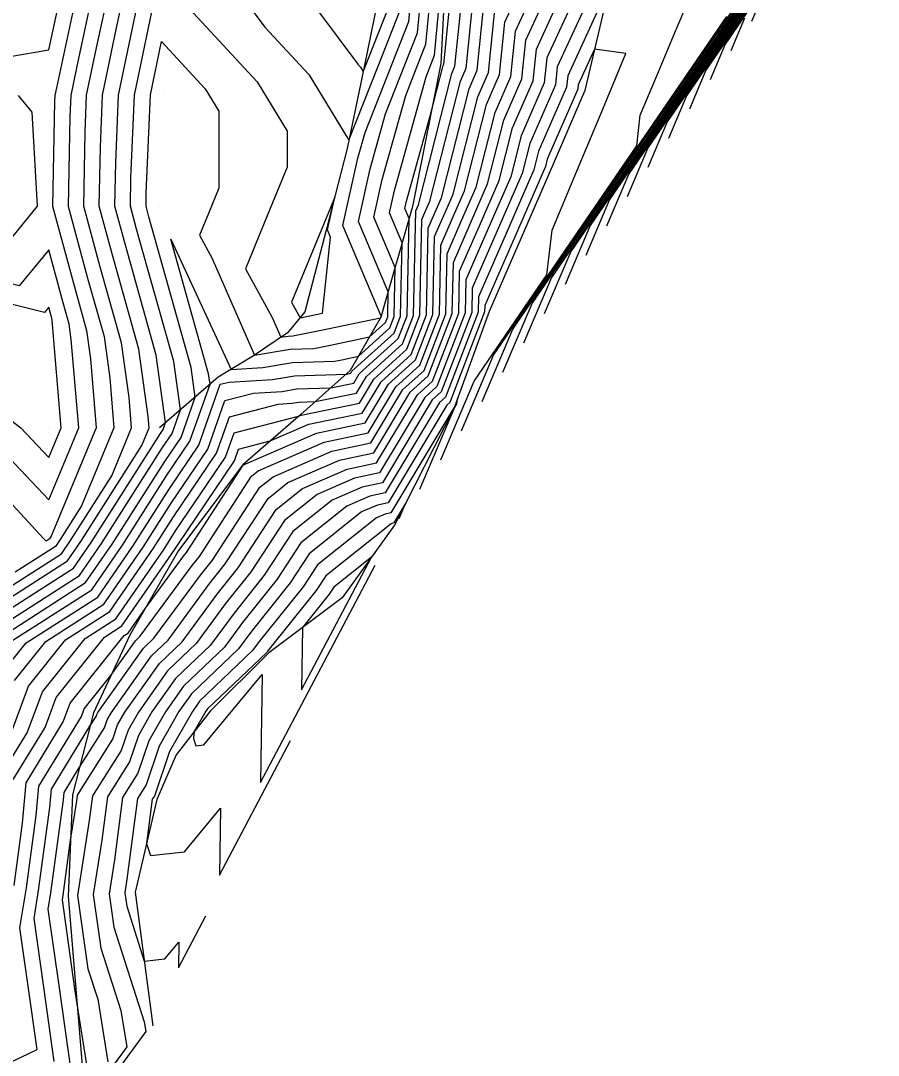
# Model space of a CAD drawing. Extents: x 2188792 to 2191981, y 386090 to 389710.
# Drawn here: x 2190707.6 to 2190785.1, y 387943.5 to 388037 of the extents above; entities that cross this region are included whole.
import ezdxf

# ---------------------------------------------------------------- set-up
doc = ezdxf.new("R2010")
doc.units = 0
for name, color, linetype in [('DTM Contours Major', 7, 'Continuous'), ('DTM Contours Minor', 7, 'Continuous'), ('Exist DTM QL2 LIDAR Elevation Point', 7, 'Continuous'), ('PH Exist DTM Breakline', 7, 'Continuous')]:
    doc.layers.add(name, color=color, linetype=linetype)

msp = doc.modelspace()

# ---------------------------------------------------------------- linework, layer by layer
at = {"layer": 'DTM Contours Major'}
for points in [[(2190783.688, 388053.618), (2190766.039, 388027.823), (2190764.287, 388023.693)], [(2190781.341, 388051.238), (2190757.313, 388016.12), (2190754.928, 388010.497)], [(2190704.597, 387980.524), (2190713.503, 387986.228), (2190715.887, 387989.683), (2190720.648, 387997.171), (2190722.117, 387999.342), (2190723.403, 388002.984), (2190723.034, 388005.646), (2190719.217, 388019.242), (2190718.957, 388020.202), (2190718.979, 388021.399), (2190719.35, 388030.259), (2190720.351, 388035.077), (2190724.306, 388030.797), (2190725.526, 388028.802), (2190725.532, 388021.847), (2190724.596, 388019.566), (2190723.782, 388017.583), (2190724.896, 388015.547), (2190728.75, 388006.756), (2190731.987, 388007.29), (2190734.105, 388007.36), (2190735.62, 388007.666), (2190739.146, 388008.407), (2190740.579, 388009.704), (2190740.782, 388010.231), (2190740.829, 388012.485), (2190738.136, 388018.843), (2190739.192, 388023.585), (2190740.575, 388028.548), (2190742.319, 388032.961), (2190743.468, 388035.869), (2190743.948, 388040.966)], [(2190712.211, 387941.939), (2190711.13, 387949.634), (2190710.13, 387956.748), (2190710.368, 387958.228), (2190711.495, 387966.607), (2190711.553, 387967.273), (2190712.954, 387969.561), (2190715.204, 387973.116), (2190715.454, 387973.848), (2190715.828, 387974.504), (2190719.452, 387979.616), (2190720.945, 387981.041), (2190724.628, 387986.05), (2190726.119, 387987.911), (2190729.975, 387993.831), (2190731.763, 387995.257), (2190736.421, 387997.293), (2190739.528, 387997.934), (2190742.821, 388003.425), (2190744.454, 388004.902), (2190746.62, 388010.523), (2190746.715, 388015.131), (2190748.26, 388018.673), (2190749.812, 388022.231), (2190751.277, 388027.984), (2190752.911, 388031.726), (2190753.265, 388035.208), (2190756.001, 388041.166)], [(2190714.287, 388040.203), (2190712.671, 388032.699), (2190712.155, 388030.215), (2190712.075, 388028.303), (2190711.927, 388020.202), (2190713.684, 388013.71), (2190715.166, 388008.433), (2190715.684, 388004.691), (2190716.059, 388000.2), (2190713.128, 387993.152), (2190711.192, 387990.107), (2190710.768, 387989.491), (2190707.152, 387987.176)], [(2190774.764, 388039.526), (2190773.646, 388036.888)], [(2190705.826, 387968.745), (2190708.222, 387972.656), (2190709.596, 387976.361), (2190713.447, 387981.177), (2190716.238, 387982.964), (2190720.583, 387989.259), (2190721.625, 387990.898), (2190726.137, 387997.566), (2190726.904, 387999.741), (2190732.724, 388001.246), (2190732.978, 388001.357), (2190738.234, 388002.44), (2190739.53, 388004.601), (2190742.516, 388007.303), (2190743.701, 388010.377), (2190743.88, 388019.018), (2190744.238, 388019.839), (2190744.597, 388020.664), (2190747.356, 388031.499), (2190747.867, 388032.669), (2190748.535, 388039.24)], [(2190745.57, 387997.301), (2190748.588, 388004.417), (2190755.156, 388014.016), (2190755.625, 388018.062), (2190757.823, 388023.306), (2190760.05, 388028.618), (2190762.306, 388034.002), (2190759.467, 388034.38), (2190757.995, 388031.176), (2190757.956, 388030.783), (2190755.198, 388024.47), (2190755.026, 388023.798), (2190752.283, 388017.508), (2190749.55, 388011.243), (2190749.538, 388010.669), (2190746.391, 388002.501), (2190746.113, 388002.249), (2190740.822, 387993.428), (2190739.863, 387993.23), (2190738.427, 387992.602), (2190733.695, 387988.83), (2190731.984, 387986.202), (2190728.42, 387981.756), (2190727.308, 387980.242), (2190723.068, 387976.198), (2190721.921, 387974.58), (2190720.143, 387971.464), (2190718.957, 387967.981), (2190718.174, 387966.743), (2190717.236, 387959.444), (2190717.044, 387958.217), (2190717.215, 387957.013), (2190718.802, 387952.06), (2190720.669, 387952.265), (2190721.924, 387953.777), (2190721.888, 387951.455), (2190724.359, 387956.135)]]:
    msp.add_lwpolyline(points, dxfattribs=at)
at = {"layer": 'DTM Contours Minor'}
for points in [[(2190738.737, 388032.81), (2190741.151, 388038.922), (2190741.293, 388040.429), (2190741.984, 388047.586), (2190742.123, 388049.06), (2190741.712, 388054.514), (2190736.655, 388049.443), (2190735.87, 388044.511), (2190732.758, 388040.203), (2190738.079, 388033.037), (2190738.333, 388032.762), (2190738.567, 388032.381), (2190738.737, 388032.81)], [(2190784.627, 388054.571), (2190769.529, 388032.504), (2190768.031, 388028.971)], [(2190785.096, 388055.047), (2190771.274, 388034.845), (2190769.902, 388031.61)], [(2190784.157, 388054.094), (2190767.784, 388030.164), (2190766.159, 388026.332)], [(2190782.749, 388052.666), (2190762.549, 388023.142), (2190760.544, 388018.414)], [(2190783.219, 388053.142), (2190764.294, 388025.483), (2190762.415, 388021.053)], [(2190781.81, 388051.714), (2190759.058, 388018.461), (2190756.8, 388013.136)], [(2190782.28, 388052.19), (2190760.804, 388020.802), (2190758.672, 388015.775)], [(2190780.872, 388050.762), (2190755.568, 388013.78), (2190753.057, 388007.858)], [(2190751.185, 388005.218), (2190753.823, 388011.439), (2190779.522, 388048.999)], [(2190695.516, 387937.58), (2190709.121, 387944.059), (2190708.318, 387949.778), (2190707.574, 387955.066), (2190708.151, 387958.656), (2190709.033, 387965.213), (2190709.262, 387967.862), (2190713.115, 387974.15), (2190713.365, 387974.825), (2190715.787, 387977.854), (2190718.006, 387980.984), (2190718.401, 387981.36), (2190723.111, 387987.767), (2190723.773, 387988.594), (2190728.487, 387995.832), (2190729.097, 387996.319), (2190735.043, 387998.919), (2190739.011, 387999.736), (2190741.505, 388003.895), (2190743.679, 388005.862), (2190745.452, 388010.465), (2190745.581, 388016.686), (2190746.651, 388019.14), (2190747.726, 388021.604), (2190749.708, 388029.39), (2190750.894, 388032.103), (2190751.373, 388036.821), (2190753.395, 388041.223)], [(2190705.826, 387977.896), (2190708.137, 387980.785), (2190714.597, 387984.922), (2190717.766, 387989.513), (2190721.039, 387994.662), (2190723.725, 387998.632), (2190725.665, 388004.129), (2190726.464, 388004.336), (2190730.376, 388004.576), (2190732.367, 388004.905), (2190737.051, 388005.06), (2190737.458, 388005.144), (2190737.556, 388005.306), (2190741.354, 388008.743), (2190741.95, 388010.289), (2190742.086, 388016.899), (2190740.936, 388019.615), (2190741.387, 388021.641), (2190744.244, 388031.89), (2190744.707, 388033.062), (2190745.012, 388033.835), (2190745.718, 388041.325)], [(2190706.367, 387980.654), (2190714.05, 387985.575), (2190716.826, 387989.598), (2190720.843, 387995.916), (2190722.921, 387998.987), (2190724.739, 388004.138), (2190724.607, 388005.089), (2190721.2, 388017.224), (2190726.646, 388005.481), (2190729.504, 388005.656), (2190732.177, 388006.098), (2190735.978, 388006.223), (2190736.631, 388006.355), (2190738.149, 388006.674), (2190740.966, 388009.223), (2190741.366, 388010.26), (2190741.458, 388014.692), (2190739.536, 388019.229), (2190740.29, 388022.613), (2190742.409, 388030.219), (2190743.513, 388033.012), (2190744.24, 388034.852), (2190744.833, 388041.146)], [(2190707.083, 387977.384), (2190709.907, 387980.916), (2190715.144, 387984.27), (2190718.705, 387989.429), (2190721.234, 387993.407), (2190724.529, 387998.277), (2190726.078, 388002.667), (2190728.675, 388003.338), (2190731.248, 388003.496), (2190732.558, 388003.712), (2190735.638, 388003.814), (2190737.717, 388004.243), (2190738.214, 388005.071), (2190741.741, 388008.263), (2190742.533, 388010.319), (2190742.715, 388019.106), (2190742.336, 388020.001), (2190742.485, 388020.669), (2190744.654, 388028.452), (2190745.788, 388032.904), (2190745.85, 388033.046), (2190746.643, 388040.853)], [(2190759.911, 388041.08), (2190756.103, 388032.789), (2190755.938, 388031.16), (2190753.629, 388025.876), (2190752.941, 388023.171), (2190750.674, 388017.974), (2190748.416, 388012.798), (2190748.371, 388010.611), (2190745.616, 388003.462), (2190744.796, 388002.719), (2190740.304, 387995.23), (2190738.486, 387994.855), (2190735.762, 387993.664), (2190732.207, 387990.83), (2190729.638, 387986.886), (2190726.903, 387983.473), (2190724.763, 387980.562), (2190721.622, 387977.565), (2190719.484, 387974.55), (2190718.267, 387972.418), (2190717.456, 387970.035), (2190715.47, 387966.897), (2190714.965, 387962.971), (2190714.197, 387958.056), (2190714.882, 387953.232), (2190716.689, 387947.595), (2190717.22, 387944.326), (2190708.725, 387932.656)], [(2190710.666, 387942.999), (2190709.724, 387949.706), (2190708.852, 387955.907), (2190709.259, 387958.442), (2190710.264, 387965.91), (2190710.407, 387967.568), (2190713.893, 387973.257), (2190714.454, 387974.143), (2190714.516, 387974.325), (2190714.609, 387974.488), (2190718.729, 387980.3), (2190719.673, 387981.2), (2190723.87, 387986.909), (2190724.946, 387988.252), (2190729.231, 387994.832), (2190730.43, 387995.788), (2190735.732, 387998.106), (2190739.269, 387998.835), (2190742.163, 388003.66), (2190744.066, 388005.382), (2190746.036, 388010.494), (2190746.148, 388015.908), (2190747.456, 388018.907), (2190748.769, 388021.917), (2190750.493, 388028.687), (2190751.903, 388031.915), (2190752.319, 388036.015), (2190754.698, 388041.195)], [(2190713.804, 387941.584), (2190712.729, 387948.192), (2190712.536, 387949.562), (2190711.408, 387957.589), (2190711.476, 387958.014), (2190712.144, 387962.975), (2190712.695, 387966.498), (2190712.766, 387967.05), (2190715.955, 387972.089), (2190716.391, 387973.371), (2190717.046, 387974.519), (2190720.175, 387978.933), (2190722.218, 387980.881), (2190725.386, 387985.191), (2190727.292, 387987.569), (2190730.719, 387992.831), (2190733.096, 387994.726), (2190737.109, 387996.481), (2190739.787, 387997.033), (2190743.48, 388003.19), (2190744.841, 388004.422), (2190747.203, 388010.552), (2190747.282, 388014.353), (2190749.065, 388018.44), (2190750.855, 388022.544), (2190752.061, 388027.282), (2190753.92, 388031.537), (2190754.211, 388034.402), (2190757.304, 388041.137)], [(2190758.608, 388041.109), (2190755.157, 388033.595), (2190754.929, 388031.349), (2190752.845, 388026.579), (2190751.898, 388022.858), (2190749.869, 388018.207), (2190747.849, 388013.576), (2190747.787, 388010.582), (2190745.229, 388003.942), (2190744.138, 388002.955), (2190740.045, 387996.131), (2190737.798, 387995.668), (2190734.429, 387994.195), (2190731.463, 387991.831), (2190728.465, 387987.227), (2190726.145, 387984.332), (2190723.49, 387980.721), (2190720.899, 387978.249), (2190718.265, 387974.534), (2190717.329, 387972.895), (2190716.705, 387971.062), (2190714.118, 387966.974), (2190713.83, 387964.735), (2190712.773, 387957.976), (2190713.716, 387951.341), (2190714.593, 387948.605), (2190715.512, 387942.955)], [(2190721.32, 388039.746), (2190728.982, 388031.452), (2190731.708, 388026.995), (2190731.711, 388023.745), (2190729.694, 388018.833), (2190727.94, 388014.563), (2190730.341, 388010.178), (2190731.132, 388008.373), (2190731.796, 388008.483), (2190732.231, 388008.497), (2190734.61, 388008.976), (2190740.143, 388010.14), (2190740.191, 388010.184), (2190740.198, 388010.202), (2190740.2, 388010.278), (2190736.736, 388018.457), (2190738.094, 388024.558), (2190738.741, 388026.877), (2190741.125, 388032.911), (2190742.695, 388036.887), (2190743.063, 388040.787)], [(2190696.774, 388040.203), (2190700.174, 388036.551), (2190706.651, 388033.726), (2190710.175, 388034.33), (2190711.439, 388040.203)], [(2190701.573, 387981.597), (2190711.862, 387988.186), (2190713.07, 387989.937), (2190718.58, 387998.604), (2190719.244, 388000.2), (2190719.159, 388001.217), (2190718.313, 388007.318), (2190715.897, 388015.923), (2190714.739, 388020.202), (2190714.836, 388025.541), (2190715.033, 388030.232), (2190716.3, 388036.327), (2190717.134, 388040.203)], [(2190702.827, 387980.393), (2190712.956, 387986.881), (2190714.948, 387989.768), (2190720.452, 387998.425), (2190721.313, 387999.697), (2190722.066, 388001.831), (2190721.46, 388006.203), (2190718.11, 388018.136), (2190717.551, 388020.202), (2190717.598, 388022.779), (2190717.911, 388030.25), (2190719.928, 388039.956)], [(2190712.863, 388040.203), (2190710.857, 388030.885), (2190710.716, 388030.206), (2190710.694, 388029.683), (2190710.521, 388020.202), (2190712.578, 388012.603), (2190713.592, 388008.99), (2190713.947, 388006.428), (2190714.467, 388000.2), (2190710.403, 387990.426), (2190710.253, 387990.192), (2190710.221, 387990.144), (2190709.942, 387989.966), (2190709.701, 387990.199), (2190703.825, 387996.549)], [(2190704.363, 387984.386), (2190711.315, 387988.839), (2190712.131, 387990.022), (2190715.854, 387995.878), (2190717.651, 388000.2), (2190717.422, 388002.954), (2190716.739, 388007.876), (2190714.791, 388014.816), (2190713.333, 388020.202), (2190713.456, 388026.922), (2190713.594, 388030.223), (2190714.486, 388034.513), (2190715.71, 388040.203)], [(2190706.591, 387972.157), (2190708.339, 387976.872), (2190711.677, 387981.046), (2190715.691, 387983.617), (2190719.644, 387989.344), (2190721.429, 387992.153), (2190725.333, 387997.921), (2190726.491, 388001.204), (2190730.886, 388002.34), (2190732.12, 388002.416), (2190732.748, 388002.52), (2190734.226, 388002.568), (2190737.976, 388003.341), (2190738.872, 388004.836), (2190742.129, 388007.783), (2190743.117, 388010.348), (2190743.313, 388019.796), (2190743.433, 388020.072), (2190743.555, 388020.35), (2190746.572, 388032.201), (2190746.859, 388032.858), (2190747.589, 388040.047)], [(2190760.832, 388040.22), (2190757.049, 388031.983), (2190756.947, 388030.972), (2190754.413, 388025.173), (2190753.984, 388023.485), (2190751.478, 388017.741), (2190748.983, 388012.021), (2190748.955, 388010.64), (2190746.004, 388002.982), (2190745.454, 388002.484), (2190740.563, 387994.329), (2190739.175, 387994.043), (2190737.094, 387993.133), (2190732.951, 387989.83), (2190730.811, 387986.544), (2190727.662, 387982.614), (2190726.035, 387980.402), (2190722.345, 387976.881), (2190720.703, 387974.565), (2190719.205, 387971.941), (2190718.206, 387969.008), (2190716.822, 387966.82), (2190716.1, 387961.208), (2190715.62, 387958.137), (2190716.049, 387955.122), (2190718.784, 387946.585), (2190718.929, 387945.697), (2190716.621, 387942.527)], [(2190726.869, 388040.203), (2190729.699, 388036.391), (2190733.658, 388032.107), (2190737.288, 388026.172), (2190739.931, 388032.861), (2190741.923, 388037.904)], [(2190747.441, 387999.94), (2190750.333, 388006.758), (2190763.278, 388025.677), (2190763.596, 388028.424), (2190765.089, 388031.985), (2190766.601, 388035.592), (2190768.133, 388039.247)], [(2190701.056, 387980.263), (2190712.409, 387987.533), (2190714.009, 387989.853), (2190720.257, 387999.68), (2190720.509, 388000.052), (2190720.73, 388000.678), (2190719.886, 388006.761), (2190717.004, 388017.029), (2190716.145, 388020.202), (2190716.217, 388024.16), (2190716.472, 388030.241), (2190718.114, 388038.142)], [(2190706.971, 387968.451), (2190709.853, 387973.154), (2190710.852, 387975.849), (2190715.218, 387981.307), (2190716.786, 387982.312), (2190721.522, 387989.174), (2190721.82, 387989.644), (2190726.941, 387997.211), (2190727.317, 387998.278), (2190730.173, 387999.017), (2190733.666, 388000.544), (2190738.493, 388001.539), (2190740.189, 388004.366), (2190742.904, 388006.823), (2190744.285, 388010.406), (2190744.447, 388018.241), (2190745.042, 388019.606), (2190745.64, 388020.977), (2190748.14, 388030.796), (2190748.876, 388032.481), (2190749.481, 388038.434)], [(2190707.042, 387958.87), (2190707.802, 387964.515), (2190708.117, 387968.156), (2190711.484, 387973.652), (2190712.109, 387975.337), (2190716.988, 387981.438), (2190717.333, 387981.659), (2190718.9, 387983.93), (2190722.353, 387988.626), (2190722.601, 387988.936), (2190727.743, 387996.832), (2190727.764, 387996.85), (2190734.355, 387999.731), (2190738.752, 388000.638), (2190740.847, 388004.131), (2190743.291, 388006.343), (2190744.868, 388010.436), (2190745.014, 388017.463), (2190745.847, 388019.373), (2190746.683, 388021.291), (2190748.924, 388030.093), (2190749.885, 388032.292), (2190750.427, 388037.627)], [(2190749.313, 388002.579), (2190752.078, 388009.099), (2190771.4, 388037.338)], [(2190773.019, 388037.186), (2190771.774, 388034.249)], [(2190705.227, 388015.431), (2190709.147, 388020.223), (2190708.687, 388028.691), (2190707.429, 388030.203)], [(2190735.336, 388018.071), (2190735.995, 388021.03), (2190734.792, 388018.1), (2190732.099, 388011.543), (2190732.868, 388010.14), (2190733.599, 388010.287), (2190734.894, 388010.559), (2190735.615, 388017.413), (2190735.336, 388018.071)], [(2190712.018, 388009.548), (2190711.471, 388011.497), (2190710.175, 388016.285), (2190707.505, 388013.022), (2190700.334, 388014.819), (2190693.66, 388016.715), (2190695.96, 388010.201), (2190700.174, 388003.125), (2190703.994, 388000.2), (2190710.175, 387993.708), (2190712.875, 388000.2), (2190712.21, 388008.165), (2190712.018, 388009.548)], [(2190710.445, 388010.105), (2190710.365, 388010.39), (2190710.175, 388011.091), (2190709.784, 388010.614), (2190700.271, 388012.997), (2190696.23, 388014.145), (2190697.622, 388010.201), (2190700.174, 388005.916), (2190707.64, 388000.2), (2190710.175, 387997.537), (2190711.282, 388000.2), (2190710.473, 388009.903), (2190710.445, 388010.105)], [(2190743.698, 387994.662), (2190746.843, 388002.077), (2190747.033, 388002.355), (2190747.087, 388002.822), (2190746.779, 388002.021), (2190746.771, 388002.014), (2190741.08, 387992.526), (2190740.552, 387992.417), (2190739.76, 387992.071), (2190734.439, 387987.829), (2190733.156, 387985.86), (2190729.179, 387980.897), (2190728.58, 387980.083), (2190723.791, 387975.514), (2190723.14, 387974.595), (2190721.08, 387970.987), (2190719.708, 387966.954), (2190719.526, 387966.667), (2190719.012, 387962.668), (2190719.361, 387961.588), (2190722.429, 387961.924), (2190725.684, 387965.847), (2190725.591, 387959.823), (2190732.004, 387971.966)], [(2190741.826, 387992.023), (2190742.427, 387993.439), (2190741.339, 387991.625), (2190741.241, 387991.605), (2190741.093, 387991.54), (2190735.183, 387986.829), (2190734.329, 387985.519), (2190729.937, 387980.038), (2190729.853, 387979.923), (2190724.514, 387974.83), (2190724.359, 387974.611), (2190723.316, 387972.785), (2190723.25, 387972.141), (2190723.456, 387971.503), (2190724.189, 387971.583), (2190729.445, 387977.917), (2190729.295, 387968.191), (2190739.649, 387987.798)], [(2190739.324, 387988.537), (2190735.927, 387985.829), (2190735.502, 387985.177), (2190733.084, 387982.16), (2190732.998, 387976.559), (2190739.324, 387988.537)]]:
    msp.add_lwpolyline(points, dxfattribs=at)
at = {"layer": 'Exist DTM QL2 LIDAR Elevation Point'}
for p, q in [((2190710.175, 388030.203), (2190710.175, 388030.203)), ((2190720.516, 388030.266), (2190720.516, 388030.266)), ((2190710.175, 388020.202), (2190710.175, 388020.202)), ((2190720.176, 388020.202), (2190720.176, 388020.202)), ((2190710.175, 388010.201), (2190710.175, 388010.201)), ((2190710.175, 388000.2), (2190710.175, 388000.2)), ((2190710.175, 387990.199), (2190710.175, 387990.199))]:
    msp.add_line(p, q, dxfattribs=at)
at = {"layer": 'PH Exist DTM Breakline'}
for points in [[(2190742.216, 388059.258), (2190741.117, 388048.918), (2190740.178, 388040.203), (2190738.655, 388032.807), (2190737.131, 388025.411), (2190735.219, 388018.039), (2190733.306, 388010.667), (2190731.747, 388008.791), (2190728.664, 388006.697), (2190725.482, 388004.779), (2190720.176, 388000.2)], [(2190746.466, 388049.673), (2190746.018, 388041.386), (2190745.571, 388033.099), (2190743.024, 388020.191), (2190740.178, 388010.201), (2190737.395, 388005.364), (2190732.924, 388001.42), (2190727.715, 387996.869), (2190721.899, 387989.14), (2190717.487, 387981.475), (2190714.205, 387974.483), (2190712.323, 387967.076), (2190711.923, 387957.928), (2190712.616, 387949.557), (2190713.308, 387941.187)], [(2190761.028, 388041.056), (2190758.598, 388030.663), (2190755.716, 388024.005), (2190752.835, 388017.348), (2190749.954, 388010.69), (2190746.791, 388002.007), (2190741.398, 387991.419), (2190736.663, 387984.839), (2190730.062, 387979.897), (2190724.741, 387974.615), (2190721.68, 387970.682), (2190719.935, 387966.643), (2190717.991, 387958.271), (2190719.566, 387946.209)]]:
    msp.add_lwpolyline(points, dxfattribs=at)

doc.saveas('drawing.dxf')
